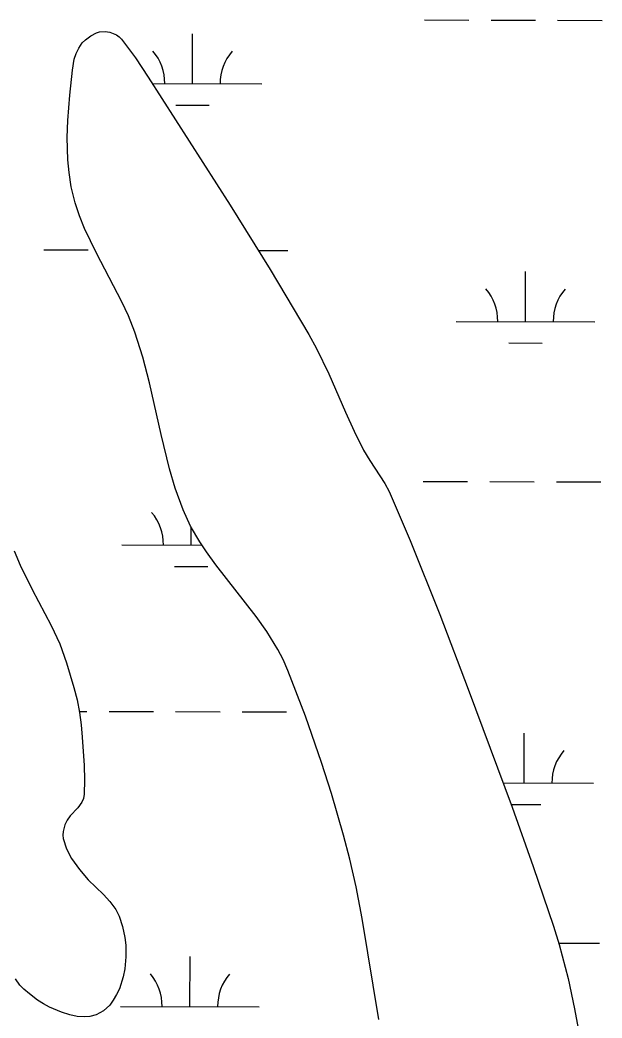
# Model space of a CAD drawing. Extents: x 3161615 to 3199515, y 867541 to 892976.
# Drawn here: x 3184191 to 3184611, y 873897 to 874617 of the extents above; entities that cross this region are included whole.
import ezdxf

# ---------------------------------------------------------------- set-up
doc = ezdxf.new("R2010")
doc.units = 0
for name, color, linetype in [('V-SITE-VEGE', 7, 'Continuous'), ('V-TOPO-SHOR', 7, 'Continuous'), ('V-WETL-SWMP', 7, 'Continuous')]:
    doc.layers.add(name, color=color, linetype=linetype)

msp = doc.modelspace()

# ---------------------------------------------------------------- linework, layer by layer
at = {"layer": 'V-SITE-VEGE'}
for p, q in [((3184246.49, 874607.41), (3184248.66, 874608.04)), ((3184248.66, 874608.04), (3184252.92, 874608.3)), ((3184252.92, 874608.3), (3184256.23, 874607.81)), ((3184256.23, 874607.81), (3184260.9, 874606)), ((3184236.37, 874600.07), (3184238.65, 874602.45)), ((3184238.65, 874602.45), (3184242.43, 874605.34)), ((3184242.43, 874605.34), (3184246.49, 874607.41)), ((3184260.9, 874606), (3184262.9, 874604.62)), ((3184262.9, 874604.62), (3184264.57, 874602.94)), ((3184264.57, 874602.94), (3184274.63, 874589.32)), ((3184231.84, 874592.42), (3184233.76, 874596.37)), ((3184233.76, 874596.37), (3184236.37, 874600.07)), ((3184229.19, 874580.36), (3184230.56, 874588.45)), ((3184230.56, 874588.45), (3184231.84, 874592.42)), ((3184274.63, 874589.32), (3184283.85, 874575.33)), ((3184227.27, 874562.34), (3184229.19, 874580.36)), ((3184283.85, 874575.33), (3184342.89, 874483.21)), ((3184225.88, 874544.13), (3184227.27, 874562.34)), ((3184225.5, 874531.97), (3184225.88, 874544.13)), ((3184225.94, 874515.83), (3184225.5, 874531.97)), ((3184226.79, 874506.69), (3184225.94, 874515.83)), ((3184228.41, 874496.35), (3184226.79, 874506.69)), ((3184231.22, 874484.72), (3184228.41, 874496.35)), ((3184234.31, 874475.38), (3184231.22, 874484.72)), ((3184342.89, 874483.21), (3184371.81, 874436.88)), ((3184237.96, 874466.25), (3184234.31, 874475.38)), ((3184246.49, 874448.46), (3184237.96, 874466.25)), ((3184264.9, 874413.52), (3184246.49, 874448.46)), ((3184371.81, 874436.88), (3184399.72, 874389.88)), ((3184269.62, 874403.39), (3184264.9, 874413.52)), ((3184274.29, 874391.59), (3184269.62, 874403.39)), ((3184279.94, 874373.58), (3184274.29, 874391.59)), ((3184399.72, 874389.88), (3184405.21, 874379.77)), ((3184405.21, 874379.77), (3184413.92, 874361.59)), ((3184284.69, 874355.15), (3184279.94, 874373.58)), ((3184413.92, 874361.59), (3184426.04, 874333.86)), ((3184293.12, 874317.75), (3184284.69, 874355.15)), ((3184426.04, 874333.86), (3184432.28, 874320.1)), ((3184432.28, 874320.1), (3184438.99, 874306.6)), ((3184299.26, 874292.99), (3184293.12, 874317.75)), ((3184438.99, 874306.6), (3184443.49, 874299.07)), ((3184443.49, 874299.07), (3184450.9, 874288.11)), ((3184303.41, 874279.08), (3184299.26, 874292.99)), ((3184450.9, 874288.11), (3184454.38, 874282.52)), ((3184308.99, 874263.54), (3184303.41, 874279.08)), ((3184454.38, 874282.52), (3184457.4, 874276.67)), ((3184457.4, 874276.67), (3184472.68, 874241.47)), ((3184314.44, 874251.76), (3184308.99, 874263.54)), ((3184320.96, 874240.51), (3184314.44, 874251.76)), ((3184472.68, 874241.47), (3184494.07, 874188.09)), ((3184187.38, 874233.87), (3184191.58, 874223.58)), ((3184325.77, 874233.25), (3184320.96, 874240.51)), ((3184332.62, 874223.79), (3184325.77, 874233.25)), ((3184191.58, 874223.58), (3184200.22, 874206.05)), ((3184361.67, 874186.69), (3184332.62, 874223.79)), ((3184200.22, 874206.05), (3184213.98, 874180.06)), ((3184369.4, 874175.76), (3184361.67, 874186.69)), ((3184494.07, 874188.09), (3184514.53, 874134.3)), ((3184213.98, 874180.06), (3184220.1, 874166.81)), ((3184377.33, 874162.78), (3184369.4, 874175.76)), ((3184220.1, 874166.81), (3184225.04, 874153.16)), ((3184381.04, 874155.58), (3184377.33, 874162.78)), ((3184384.51, 874147.65), (3184381.04, 874155.58)), ((3184225.04, 874153.16), (3184230.35, 874135.44)), ((3184397.13, 874114.63), (3184384.51, 874147.65)), ((3184230.35, 874135.44), (3184232.65, 874126.46)), ((3184514.53, 874134.3), (3184546.1, 874049.04)), ((3184232.65, 874126.46), (3184234.4, 874117.35)), ((3184234.4, 874117.35), (3184235.46, 874108.54)), ((3184408.85, 874081.33), (3184397.13, 874114.63)), ((3184235.46, 874108.54), (3184236.26, 874099.71)), ((3184236.26, 874099.71), (3184237.73, 874079.06)), ((3184237.73, 874079.06), (3184237.99, 874068.72)), ((3184416.03, 874058.97), (3184408.85, 874081.33)), ((3184237.99, 874068.72), (3184237.81, 874058.41)), ((3184237.22, 874055.32), (3184236.05, 874052.82)), ((3184237.81, 874058.41), (3184237.22, 874055.32)), ((3184424.69, 874028.91), (3184416.03, 874058.97)), ((3184233.04, 874048.76), (3184227.71, 874042.87)), ((3184236.05, 874052.82), (3184233.04, 874048.76)), ((3184546.1, 874049.04), (3184561.29, 874006.24)), ((3184225.4, 874039.77), (3184223.77, 874036.39)), ((3184227.71, 874042.87), (3184225.4, 874039.77)), ((3184223.77, 874036.39), (3184222.55, 874031.46)), ((3184222.55, 874031.46), (3184222.36, 874028.95)), ((3184222.36, 874028.95), (3184222.62, 874026.51)), ((3184222.62, 874026.51), (3184224.94, 874019.12)), ((3184429.11, 874011.6), (3184424.69, 874028.91)), ((3184224.94, 874019.12), (3184228.68, 874012.09)), ((3184228.68, 874012.09), (3184234.37, 874004.08)), ((3184433.63, 873991.69), (3184429.11, 874011.6)), ((3184234.37, 874004.08), (3184240.63, 873996.73)), ((3184561.29, 874006.24), (3184575.92, 873963.23)), ((3184240.63, 873996.73), (3184251.57, 873986.2)), ((3184438.05, 873968.75), (3184433.63, 873991.69)), ((3184251.57, 873986.2), (3184256.25, 873981.04)), ((3184256.25, 873981.04), (3184260.44, 873975.3)), ((3184260.44, 873975.3), (3184262.95, 873970.51)), ((3184262.95, 873970.51), (3184265.41, 873962.99)), ((3184450.06, 873895.98), (3184438.05, 873968.75)), ((3184265.41, 873962.99), (3184266.94, 873955.23)), ((3184575.92, 873963.23), (3184579.98, 873950.21)), ((3184266.94, 873955.23), (3184267.62, 873949.62)), ((3184267.62, 873949.62), (3184267.81, 873941.13)), ((3184579.98, 873950.21), (3184586.47, 873925.49)), ((3184267.81, 873941.13), (3184267.05, 873932.67)), ((3184267.05, 873932.67), (3184265.93, 873926.76)), ((3184191.44, 873920.74), (3184188.15, 873925.36)), ((3184265.93, 873926.76), (3184263.11, 873918.21)), ((3184586.47, 873925.49), (3184591.19, 873903.61)), ((3184194.18, 873917.94), (3184191.44, 873920.74)), ((3184198.28, 873914.45), (3184194.18, 873917.94)), ((3184263.11, 873918.21), (3184261.1, 873914.02)), ((3184204.17, 873910.07), (3184198.28, 873914.45)), ((3184208.38, 873907.29), (3184204.17, 873910.07)), ((3184258.64, 873909.86), (3184256.1, 873906.43)), ((3184261.1, 873914.02), (3184258.64, 873909.86)), ((3184212.66, 873904.96), (3184208.38, 873907.29)), ((3184221.45, 873901.34), (3184212.66, 873904.96)), ((3184256.1, 873906.43), (3184251.65, 873902.28)), ((3184591.19, 873903.61), (3184598.18, 873864.96)), ((3184227.49, 873899.45), (3184221.45, 873901.34)), ((3184232.71, 873898.27), (3184227.49, 873899.45)), ((3184238.11, 873897.85), (3184232.71, 873898.27)), ((3184241.7, 873898.13), (3184238.11, 873897.85)), ((3184246.33, 873899.36), (3184241.7, 873898.13)), ((3184251.65, 873902.28), (3184246.33, 873899.36))]:
    msp.add_line(p, q, dxfattribs=at)
at = {"layer": 'V-TOPO-SHOR'}
for points in [[(3184234.31, 874475.38), (3184231.22, 874484.72), (3184228.41, 874496.35), (3184226.79, 874506.69), (3184225.94, 874515.83), (3184225.5, 874531.97), (3184225.88, 874544.13), (3184227.27, 874562.34), (3184229.19, 874580.36), (3184230.56, 874588.45), (3184231.84, 874592.42), (3184233.76, 874596.37), (3184236.37, 874600.07), (3184238.65, 874602.45), (3184242.43, 874605.34), (3184246.49, 874607.41), (3184248.66, 874608.04), (3184252.92, 874608.3), (3184256.23, 874607.81), (3184260.9, 874606), (3184262.9, 874604.62), (3184264.57, 874602.94), (3184274.63, 874589.32), (3184283.85, 874575.33), (3184342.89, 874483.21), (3184371.81, 874436.88), (3184399.72, 874389.88), (3184405.21, 874379.77), (3184413.92, 874361.59), (3184426.04, 874333.86), (3184432.28, 874320.1), (3184438.99, 874306.6), (3184443.49, 874299.07), (3184450.9, 874288.11), (3184454.38, 874282.52), (3184457.4, 874276.67), (3184472.68, 874241.47), (3184494.07, 874188.09), (3184514.53, 874134.3), (3184546.1, 874049.04), (3184561.29, 874006.24), (3184575.92, 873963.23), (3184579.98, 873950.21), (3184586.47, 873925.49), (3184591.19, 873903.61), (3184598.18, 873864.96)], [(3184450.06, 873895.98), (3184438.05, 873968.75), (3184433.63, 873991.69), (3184429.11, 874011.6), (3184424.69, 874028.91), (3184416.03, 874058.97), (3184408.85, 874081.34), (3184397.13, 874114.63), (3184384.51, 874147.65), (3184381.04, 874155.58), (3184377.33, 874162.78), (3184369.4, 874175.76), (3184361.67, 874186.69), (3184332.62, 874223.79), (3184325.77, 874233.25), (3184320.96, 874240.51), (3184314.44, 874251.76), (3184308.99, 874263.54), (3184303.41, 874279.08), (3184299.26, 874292.99), (3184293.12, 874317.75), (3184284.69, 874355.15), (3184279.94, 874373.58), (3184274.29, 874391.59), (3184269.62, 874403.39), (3184264.9, 874413.52), (3184246.49, 874448.46), (3184237.96, 874466.25), (3184234.31, 874475.38)], [(3184187.38, 874233.87), (3184191.58, 874223.58), (3184200.22, 874206.05), (3184213.98, 874180.06), (3184220.1, 874166.81), (3184225.04, 874153.16), (3184230.35, 874135.44), (3184232.65, 874126.46), (3184234.4, 874117.35), (3184235.46, 874108.54), (3184236.26, 874099.71), (3184237.73, 874079.06), (3184237.99, 874068.72), (3184237.81, 874058.41), (3184237.22, 874055.32), (3184236.05, 874052.82), (3184233.04, 874048.76), (3184227.71, 874042.87), (3184225.4, 874039.77), (3184223.77, 874036.39), (3184222.55, 874031.46), (3184222.36, 874028.95), (3184222.62, 874026.51), (3184224.94, 874019.12), (3184228.68, 874012.09), (3184234.37, 874004.08), (3184240.63, 873996.73), (3184251.57, 873986.2), (3184256.25, 873981.04), (3184260.44, 873975.3), (3184262.95, 873970.51), (3184265.41, 873962.99), (3184266.94, 873955.23), (3184267.62, 873949.62), (3184267.81, 873941.13), (3184267.05, 873932.67), (3184265.93, 873926.76), (3184263.11, 873918.21), (3184261.1, 873914.02), (3184258.64, 873909.86), (3184256.1, 873906.43), (3184251.65, 873902.28), (3184246.33, 873899.36), (3184241.7, 873898.13), (3184238.11, 873897.85), (3184232.71, 873898.27), (3184227.49, 873899.45), (3184221.45, 873901.34), (3184212.66, 873904.96), (3184208.38, 873907.29), (3184204.17, 873910.07), (3184198.28, 873914.45), (3184194.18, 873917.94), (3184191.44, 873920.74), (3184188.15, 873925.36)]]:
    msp.add_lwpolyline(points, dxfattribs=at)
at = {"layer": 'V-WETL-SWMP'}
for p, q in [((3184482.92, 874616.68), (3184514.92, 874616.59)), ((3184530.92, 874616.54), (3184562.92, 874616.46)), ((3184578.92, 874616.41), (3184610.92, 874616.32)), ((3184246.49, 874607.41), (3184248.66, 874608.04)), ((3184248.66, 874608.04), (3184252.92, 874608.3)), ((3184252.92, 874608.3), (3184256.23, 874607.81)), ((3184256.23, 874607.81), (3184260.9, 874606)), ((3184236.37, 874600.07), (3184238.65, 874602.45)), ((3184238.65, 874602.45), (3184242.43, 874605.34)), ((3184242.43, 874605.34), (3184246.49, 874607.41)), ((3184260.9, 874606), (3184262.9, 874604.62)), ((3184262.9, 874604.62), (3184264.56, 874602.94)), ((3184264.56, 874602.94), (3184274.63, 874589.32)), ((3184315.73, 874570.71), (3184315.83, 874606.71)), ((3184231.84, 874592.42), (3184233.76, 874596.37)), ((3184233.76, 874596.37), (3184236.37, 874600.07)), ((3184229.19, 874580.36), (3184230.56, 874588.45)), ((3184230.56, 874588.45), (3184231.84, 874592.42)), ((3184274.63, 874589.32), (3184283.85, 874575.33)), ((3184227.27, 874562.34), (3184229.19, 874580.36)), ((3184283.85, 874575.33), (3184342.89, 874483.21)), ((3184286.76, 874570.79), (3184365.73, 874570.57)), ((3184225.88, 874544.13), (3184227.27, 874562.34)), ((3184303.69, 874555.31), (3184327.69, 874555.24)), ((3184225.5, 874531.97), (3184225.88, 874544.13)), ((3184225.94, 874515.83), (3184225.5, 874531.97)), ((3184226.79, 874506.69), (3184225.94, 874515.83)), ((3184228.42, 874496.35), (3184226.79, 874506.69)), ((3184231.22, 874484.72), (3184228.42, 874496.35)), ((3184234.31, 874475.38), (3184231.22, 874484.72)), ((3184342.89, 874483.21), (3184371.81, 874436.88)), ((3184237.96, 874466.25), (3184234.31, 874475.38)), ((3184246.49, 874448.46), (3184237.96, 874466.25)), ((3184208.55, 874450.93), (3184240.55, 874450.84)), ((3184363.3, 874450.51), (3184384.55, 874450.45)), ((3184264.9, 874413.52), (3184246.49, 874448.46)), ((3184371.81, 874436.88), (3184399.72, 874389.88)), ((3184555.73, 874399.23), (3184555.83, 874435.23)), ((3184269.62, 874403.39), (3184264.9, 874413.52)), ((3184274.29, 874391.59), (3184269.62, 874403.39)), ((3184505.73, 874399.37), (3184605.73, 874399.09)), ((3184279.94, 874373.58), (3184274.29, 874391.59)), ((3184399.72, 874389.88), (3184405.21, 874379.77)), ((3184405.21, 874379.77), (3184413.92, 874361.59)), ((3184543.69, 874383.83), (3184567.69, 874383.77)), ((3184284.69, 874355.15), (3184279.94, 874373.58)), ((3184413.92, 874361.59), (3184426.04, 874333.86)), ((3184293.12, 874317.75), (3184284.69, 874355.15)), ((3184426.04, 874333.86), (3184432.28, 874320.1)), ((3184432.28, 874320.1), (3184438.99, 874306.6)), ((3184299.26, 874292.99), (3184293.12, 874317.75)), ((3184438.99, 874306.6), (3184443.49, 874299.06)), ((3184443.49, 874299.06), (3184450.89, 874288.11)), ((3184303.41, 874279.08), (3184299.26, 874292.99)), ((3184450.89, 874288.11), (3184454.38, 874282.52)), ((3184482, 874284), (3184514, 874283.91)), ((3184530, 874283.87), (3184562, 874283.78)), ((3184308.99, 874263.54), (3184303.41, 874279.08)), ((3184454.38, 874282.52), (3184457.4, 874276.67)), ((3184457.4, 874276.67), (3184472.68, 874241.47)), ((3184578, 874283.74), (3184610, 874283.65)), ((3184314.44, 874251.76), (3184308.99, 874263.54)), ((3184320.96, 874240.52), (3184314.44, 874251.76)), ((3184314.81, 874238.03), (3184314.85, 874251.06)), ((3184472.68, 874241.47), (3184494.07, 874188.09)), ((3184187.38, 874233.86), (3184191.58, 874223.58)), ((3184264.81, 874238.17), (3184322.61, 874238.01)), ((3184325.77, 874233.26), (3184320.96, 874240.52)), ((3184332.62, 874223.79), (3184325.77, 874233.26)), ((3184191.58, 874223.58), (3184200.22, 874206.05)), ((3184302.77, 874222.64), (3184326.77, 874222.57)), ((3184361.67, 874186.69), (3184332.62, 874223.79)), ((3184200.22, 874206.05), (3184213.98, 874180.06)), ((3184369.4, 874175.76), (3184361.67, 874186.69)), ((3184494.07, 874188.09), (3184514.53, 874134.3)), ((3184213.98, 874180.06), (3184220.1, 874166.81)), ((3184377.33, 874162.78), (3184369.4, 874175.76)), ((3184220.1, 874166.81), (3184225.04, 874153.16)), ((3184381.04, 874155.58), (3184377.33, 874162.78)), ((3184384.51, 874147.65), (3184381.04, 874155.58)), ((3184225.04, 874153.16), (3184230.35, 874135.44)), ((3184397.13, 874114.63), (3184384.51, 874147.65)), ((3184230.35, 874135.44), (3184232.65, 874126.46)), ((3184514.53, 874134.3), (3184546.1, 874049.04)), ((3184232.65, 874126.46), (3184234.4, 874117.35)), ((3184234.24, 874118.19), (3184239.64, 874118.17)), ((3184234.4, 874117.35), (3184235.46, 874108.54)), ((3184255.64, 874118.13), (3184287.64, 874118.04)), ((3184303.64, 874117.99), (3184335.64, 874117.91)), ((3184351.64, 874117.86), (3184383.63, 874117.77)), ((3184408.85, 874081.34), (3184397.13, 874114.63)), ((3184235.46, 874108.54), (3184236.26, 874099.71)), ((3184236.26, 874099.71), (3184237.72, 874079.06)), ((3184554.81, 874066.56), (3184554.91, 874102.56)), ((3184237.72, 874079.06), (3184237.99, 874068.72)), ((3184416.03, 874058.97), (3184408.85, 874081.34)), ((3184237.99, 874068.72), (3184237.81, 874058.41)), ((3184539.6, 874066.6), (3184604.81, 874066.42)), ((3184237.22, 874055.32), (3184236.05, 874052.82)), ((3184237.81, 874058.41), (3184237.22, 874055.32)), ((3184424.69, 874028.91), (3184416.03, 874058.97)), ((3184233.04, 874048.76), (3184227.71, 874042.88)), ((3184236.05, 874052.82), (3184233.04, 874048.76)), ((3184545.32, 874051.15), (3184566.77, 874051.09)), ((3184546.1, 874049.04), (3184561.29, 874006.24)), ((3184225.4, 874039.77), (3184223.77, 874036.39)), ((3184227.71, 874042.88), (3184225.4, 874039.77)), ((3184223.77, 874036.39), (3184222.55, 874031.46)), ((3184222.55, 874031.46), (3184222.36, 874028.95)), ((3184222.36, 874028.95), (3184222.62, 874026.51)), ((3184222.62, 874026.51), (3184224.94, 874019.12)), ((3184429.11, 874011.6), (3184424.69, 874028.91)), ((3184224.94, 874019.12), (3184228.68, 874012.09)), ((3184228.68, 874012.09), (3184234.37, 874004.08)), ((3184433.63, 873991.69), (3184429.11, 874011.6)), ((3184234.37, 874004.08), (3184240.63, 873996.73)), ((3184561.29, 874006.24), (3184575.92, 873963.23)), ((3184240.63, 873996.73), (3184251.57, 873986.2)), ((3184438.05, 873968.75), (3184433.63, 873991.69)), ((3184251.57, 873986.2), (3184256.25, 873981.04)), ((3184256.25, 873981.04), (3184260.44, 873975.3)), ((3184260.44, 873975.3), (3184262.95, 873970.51)), ((3184262.95, 873970.51), (3184265.41, 873962.99)), ((3184450.06, 873895.98), (3184438.05, 873968.75)), ((3184265.41, 873962.99), (3184266.94, 873955.23)), ((3184575.92, 873963.23), (3184579.98, 873950.21)), ((3184266.94, 873955.23), (3184267.62, 873949.62)), ((3184267.62, 873949.62), (3184267.81, 873941.13)), ((3184579.72, 873951.06), (3184609.08, 873950.98)), ((3184579.98, 873950.21), (3184586.47, 873925.49)), ((3184267.81, 873941.13), (3184267.06, 873932.67)), ((3184313.89, 873905.36), (3184313.99, 873941.36)), ((3184267.06, 873932.67), (3184265.93, 873926.76)), ((3184191.44, 873920.74), (3184188.14, 873925.36)), ((3184265.93, 873926.76), (3184263.11, 873918.21)), ((3184586.47, 873925.49), (3184591.19, 873903.61)), ((3184194.18, 873917.94), (3184191.44, 873920.74)), ((3184198.28, 873914.45), (3184194.18, 873917.94)), ((3184263.11, 873918.21), (3184261.1, 873914.02)), ((3184204.17, 873910.07), (3184198.28, 873914.45)), ((3184208.38, 873907.29), (3184204.17, 873910.07)), ((3184258.64, 873909.86), (3184256.1, 873906.43)), ((3184261.1, 873914.02), (3184258.64, 873909.86)), ((3184212.66, 873904.96), (3184208.38, 873907.29)), ((3184221.45, 873901.34), (3184212.66, 873904.96)), ((3184256.1, 873906.43), (3184251.65, 873902.28)), ((3184263.89, 873905.5), (3184363.89, 873905.22)), ((3184591.19, 873903.61), (3184598.18, 873864.96)), ((3184227.49, 873899.44), (3184221.45, 873901.34)), ((3184232.72, 873898.27), (3184227.49, 873899.44)), ((3184238.11, 873897.85), (3184232.72, 873898.27)), ((3184241.7, 873898.13), (3184238.11, 873897.85)), ((3184246.33, 873899.36), (3184241.7, 873898.13)), ((3184251.65, 873902.28), (3184246.33, 873899.36))]:
    msp.add_line(p, q, dxfattribs=at)
for centre, start, end in [((3184260.49, 874571.34), 359.06985, 40.61351), ((3184370.97, 874571.03), 139.06985, 180.61351), ((3184500.49, 874399.86), 359.06985, 40.61351), ((3184610.97, 874399.55), 139.06985, 180.61351), ((3184259.57, 874238.66), 359.06985, 40.61351), ((3184610.05, 874066.88), 139.06985, 180.61351), ((3184258.65, 873905.99), 359.06985, 40.61351), ((3184369.14, 873905.68), 139.06985, 180.61351)]:
    msp.add_arc(centre, 35.25, start, end, dxfattribs=at)

doc.saveas('drawing.dxf')
